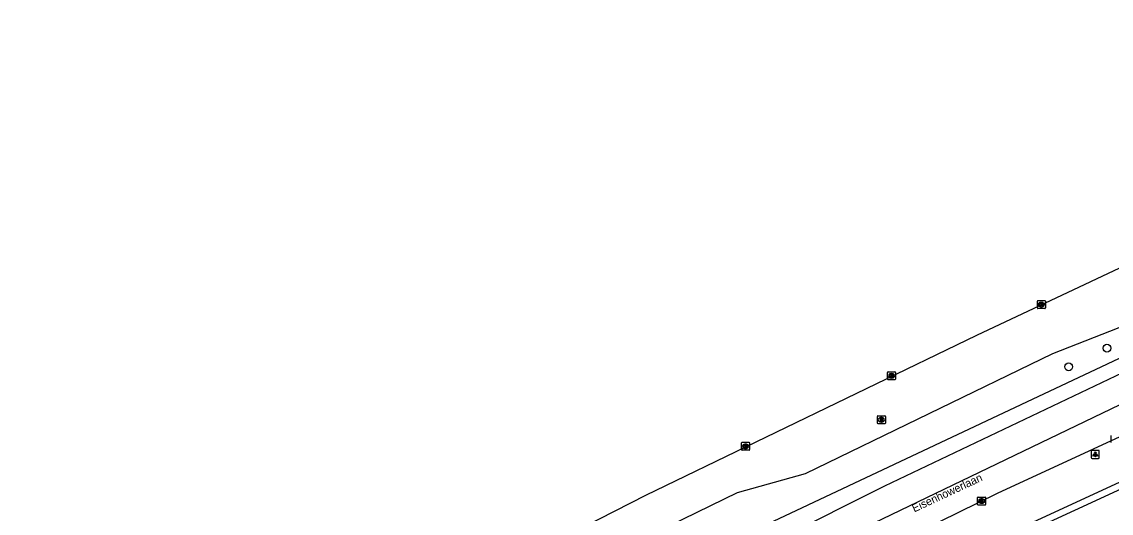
# Model space of a CAD drawing. Extents: x 162880 to 165536, y 384011 to 385179.
# Drawn here: x 163998.7 to 164134.9, y 384908.7 to 384970.2 of the extents above; entities that cross this region are included whole.
import ezdxf

# ---------------------------------------------------------------- set-up
doc = ezdxf.new("R2010")
doc.units = 0
for name, color, linetype in [('IMGEO_Berm_groen', 7, 'Continuous'), ('IMGEO_Boom', 7, 'Continuous'), ('IMGEO_Kolk', 7, 'Continuous'), ('IMGEO_Lichtpunt', 7, 'Continuous'), ('IMGEO_Muur', 7, 'Continuous'), ('IMGEO_Openbare_ruimte_label', 7, 'Continuous'), ('IMGEO_Rijbaan_regionaal_gesloten', 7, 'Continuous'), ('IMGEO_Rioolput', 7, 'Continuous')]:
    doc.layers.add(name, color=color, linetype=linetype)

msp = doc.modelspace()

# ---------------------------------------------------------------- linework, layer by layer
at = {"layer": 'IMGEO_Berm_groen'}
msp.add_lwpolyline([(164032.22, 384879.22), (164014.85, 384870.51), (164000.82, 384865.02), (164000, 384866.66), (163999.36, 384867.93), (164000, 384868.26), (164031.14, 384884.05), (164051.67, 384894.17), (164064.51, 384899.78), (164088.19, 384911.34), (164096.66, 384913.7), (164127.58, 384928.7), (164147.03, 384936.34), (164147.76, 384935.08), (164145.15, 384932.48), (164032.22, 384879.22)], dxfattribs=at)
at = {"layer": 'IMGEO_Boom'}
for centre in [(164134.34, 384929.38), (164129.55, 384927.05)]:
    msp.add_circle(centre, 0.489, dxfattribs=at)
at = {"layer": 'IMGEO_Kolk'}
for p, q in [((164125.64, 384934.41), (164125.64, 384935.26)), ((164125.72, 384935.33), (164126.57, 384935.33)), ((164126.64, 384935.26), (164126.64, 384934.41)), ((164126.57, 384934.33), (164125.72, 384934.33)), ((164126.13, 384935.11), (164126.16, 384935.11)), ((164126.15, 384934.55), (164126.13, 384934.55)), ((164106.92, 384925.5), (164106.92, 384926.35)), ((164106.99, 384926.42), (164107.85, 384926.42)), ((164107.41, 384926.2), (164107.43, 384926.2)), ((164107.92, 384926.35), (164107.92, 384925.5)), ((164107.85, 384925.42), (164106.99, 384925.42)), ((164107.43, 384925.64), (164107.41, 384925.64)), ((164088.68, 384916.69), (164088.68, 384917.54)), ((164088.76, 384917.61), (164089.61, 384917.61)), ((164089.68, 384917.54), (164089.68, 384916.69)), ((164134.87, 384917.59), (164134.87, 384918.44)), ((164089.61, 384916.61), (164088.76, 384916.61)), ((164089.17, 384917.39), (164089.19, 384917.39)), ((164089.19, 384916.83), (164089.17, 384916.83)), ((164118.17, 384909.84), (164118.17, 384910.69)), ((164118.25, 384910.76), (164119.1, 384910.76)), ((164119.17, 384910.69), (164119.17, 384909.84)), ((164119.1, 384909.76), (164118.25, 384909.76)), ((164118.66, 384910.54), (164118.68, 384910.54)), ((164118.68, 384909.98), (164118.66, 384909.98))]:
    msp.add_line(p, q, dxfattribs=at)
for points in [[(164125.64, 384934.41), (164125.64, 384935.26)], [(164125.72, 384935.33), (164126.57, 384935.33)], [(164126.64, 384935.26), (164126.64, 384934.41)], [(164126.57, 384934.33), (164125.72, 384934.33)], [(164125.96, 384935.03), (164126.09, 384935.03), (164126.09, 384934.88), (164126.22, 384935.03), (164126.38, 384935.03), (164126.24, 384934.88), (164126.39, 384934.63), (164126.24, 384934.63), (164126.15, 384934.8), (164126.09, 384934.73), (164126.09, 384934.63), (164125.96, 384934.63), (164125.96, 384935.03)], [(164106.92, 384925.5), (164106.92, 384926.35)], [(164106.99, 384926.42), (164107.85, 384926.42)], [(164107.24, 384926.12), (164107.36, 384926.12), (164107.36, 384925.97), (164107.49, 384926.12), (164107.66, 384926.12), (164107.51, 384925.97), (164107.66, 384925.72), (164107.51, 384925.72), (164107.43, 384925.89), (164107.36, 384925.82), (164107.36, 384925.72), (164107.24, 384925.72), (164107.24, 384926.12)], [(164107.92, 384926.35), (164107.92, 384925.5)], [(164107.85, 384925.42), (164106.99, 384925.42)], [(164088.68, 384916.69), (164088.68, 384917.54)], [(164088.76, 384917.61), (164089.61, 384917.61)], [(164089.68, 384917.54), (164089.68, 384916.69)], [(164134.87, 384917.59), (164134.87, 384918.44)], [(164089.61, 384916.61), (164088.76, 384916.61)], [(164089, 384917.31), (164089.13, 384917.31), (164089.13, 384917.16), (164089.25, 384917.31), (164089.42, 384917.31), (164089.27, 384917.16), (164089.43, 384916.91), (164089.27, 384916.91), (164089.19, 384917.08), (164089.13, 384917.01), (164089.13, 384916.91), (164089, 384916.91), (164089, 384917.31)], [(164118.17, 384909.84), (164118.17, 384910.69)], [(164118.25, 384910.76), (164119.1, 384910.76)], [(164119.17, 384910.69), (164119.17, 384909.84)], [(164119.1, 384909.76), (164118.25, 384909.76)], [(164118.49, 384910.46), (164118.62, 384910.46), (164118.62, 384910.31), (164118.74, 384910.46), (164118.91, 384910.46), (164118.76, 384910.31), (164118.92, 384910.06), (164118.76, 384910.06), (164118.68, 384910.23), (164118.62, 384910.16), (164118.62, 384910.06), (164118.49, 384910.06), (164118.49, 384910.46)]]:
    msp.add_lwpolyline(points, dxfattribs=at)
for centre, start, end in [((164125.72, 384935.26), 91.552, 178.448), ((164125.72, 384935.26), 91.552, 178.448), ((164126.57, 384935.26), 1.552, 88.448), ((164126.57, 384935.26), 1.552, 88.448), ((164125.72, 384934.41), 181.552, 268.448), ((164125.72, 384934.41), 181.552, 268.448), ((164126.57, 384934.41), 271.552, 358.448), ((164126.57, 384934.41), 271.552, 358.448), ((164107, 384926.35), 91.552, 178.448), ((164107, 384926.35), 91.552, 178.448), ((164107.84, 384926.35), 1.552, 88.448), ((164107.84, 384926.35), 1.552, 88.448), ((164107, 384925.5), 181.552, 268.448), ((164107, 384925.5), 181.552, 268.448), ((164107.84, 384925.5), 271.552, 358.448), ((164107.84, 384925.5), 271.552, 358.448), ((164088.76, 384917.54), 91.552, 178.448), ((164088.76, 384917.54), 91.552, 178.448), ((164089.61, 384917.54), 1.552, 88.448), ((164089.61, 384917.54), 1.552, 88.448), ((164088.76, 384916.69), 181.552, 268.448), ((164088.76, 384916.69), 181.552, 268.448), ((164089.61, 384916.69), 271.552, 358.448), ((164089.61, 384916.69), 271.552, 358.448), ((164118.25, 384910.69), 91.552, 178.448), ((164118.25, 384910.69), 91.552, 178.448), ((164119.1, 384910.69), 1.552, 88.448), ((164119.1, 384910.69), 1.552, 88.448), ((164118.25, 384909.84), 181.552, 268.448), ((164118.25, 384909.84), 181.552, 268.448), ((164119.1, 384909.84), 271.552, 358.448), ((164119.1, 384909.84), 271.552, 358.448)]:
    msp.add_arc(centre, 0.0765, start, end, dxfattribs=at)
for centre, major_axis, ratio, start_param, end_param in [((164126.13, 384934.83), (-0.387, 0.002), 0.722429, 4.712389, 7.853982), ((164126.15, 384934.83), (-0.39, 0.002), 0.717154, 1.570796, 4.712389), ((164107.41, 384925.92), (-0.387, 0.002), 0.722429, 4.712389, 7.853982), ((164107.43, 384925.92), (-0.39, 0.002), 0.717154, 1.570796, 4.712389), ((164089.17, 384917.11), (-0.387, 0.002), 0.722429, 4.712389, 7.853982), ((164089.19, 384917.11), (-0.39, 0.002), 0.717154, 1.570796, 4.712389), ((164118.66, 384910.26), (-0.387, 0.002), 0.722429, 4.712389, 7.853982), ((164118.68, 384910.26), (-0.39, 0.002), 0.717154, 1.570796, 4.712389)]:
    msp.add_ellipse(centre, major_axis=major_axis, ratio=ratio, start_param=start_param, end_param=end_param, dxfattribs=at)
at = {"layer": 'IMGEO_Lichtpunt'}
for p, q in [((164132.38, 384916.5), (164132.38, 384915.69)), ((164132.38, 384916.5), (164132.38, 384915.69)), ((164133.28, 384916.6), (164132.47, 384916.6)), ((164133.28, 384916.6), (164132.47, 384916.6)), ((164133.37, 384915.69), (164133.37, 384916.5)), ((164133.37, 384915.69), (164133.37, 384916.5)), ((164132.47, 384915.6), (164133.28, 384915.6)), ((164132.47, 384915.6), (164133.28, 384915.6))]:
    msp.add_line(p, q, dxfattribs=at)
for points in [[(164132.75, 384916.16), (164132.79, 384916.14), (164132.6, 384915.87), (164132.56, 384915.9), (164132.75, 384916.16)], [(164132.96, 384916.14), (164133, 384916.16), (164133.19, 384915.9), (164133.15, 384915.87), (164132.96, 384916.14)], [(164132.85, 384916.12), (164132.9, 384916.12), (164132.9, 384915.79), (164132.85, 384915.79), (164132.85, 384916.12)]]:
    msp.add_lwpolyline(points, dxfattribs=at)
msp.add_circle((164132.88, 384916.3), 0.0994, dxfattribs=at)
for centre, start, end in [((164132.47, 384916.5), 90, 180), ((164132.47, 384916.5), 90, 180), ((164133.28, 384916.5), 0, 90), ((164133.28, 384916.5), 0, 90), ((164132.47, 384915.69), 180, 270), ((164132.47, 384915.69), 180, 270), ((164133.28, 384915.69), 270, 0), ((164133.28, 384915.69), 270, 360)]:
    msp.add_arc(centre, 0.0946, start, end, dxfattribs=at)
at = {"layer": 'IMGEO_Muur'}
for points in [[(164200.61, 384942.09), (164200.46, 384942.42), (164096.89, 384894.56), (164097.59, 384893.08), (164094.69, 384891.71), (164094, 384893.2), (164090.38, 384891.43), (164028.57, 384858.62), (164029.32, 384857.21), (164003.03, 384843.38), (164002.67, 384844.11), (163992.86, 384838.66), (163904.35, 384789.56), (163905.17, 384788.16), (163898.84, 384784.62), (163898.05, 384786.03), (163851.73, 384760.24), (163852.53, 384758.82), (163848.3, 384756.51), (163847.52, 384757.91), (163830.64, 384748.49)], [(164146.43, 384916.56), (164097.97, 384894.16), (164098.67, 384892.69), (164094.29, 384890.63), (164093.61, 384892.1), (164090.75, 384890.71), (164029.66, 384858.29), (164030.41, 384856.87), (164002.67, 384842.28), (164002.32, 384842.99), (163993.29, 384837.97)]]:
    msp.add_lwpolyline(points, dxfattribs=at)
at = {"layer": 'IMGEO_Rijbaan_regionaal_gesloten'}
for points in [[(163835.79, 384780.31), (163853.53, 384790.43), (163965.35, 384851.94), (163979.89, 384859.86), (163992.46, 384866.71), (164000, 384871.06), (164028.43, 384886.32), (164076.71, 384911.01), (164118.06, 384931.02), (164146.56, 384944.41), (164192.18, 384964.92), (164201.66, 384969.03), (164204.45, 384970.2)], [(163758.78, 384722.12), (163808.01, 384750), (163831.5, 384763.29), (163866.5, 384783.09), (163871.53, 384785.88), (163986.2, 384849.54), (164000, 384857.21), (164034.37, 384875.79), (164036.88, 384877.14), (164052.2, 384885.03), (164067.56, 384892.57), (164106.58, 384912.17), (164139.84, 384928.01), (164149.3, 384932.39), (164167.62, 384940.87), (164194.28, 384952.4), (164204.95, 384957.3), (164210.03, 384959.45)], [(163746.45, 384711.08), (163775.99, 384727.91), (163831.88, 384759.57), (163922.86, 384810.62), (163989.54, 384847.58), (164018.49, 384863.38), (164049.69, 384879.82), (164089.82, 384900.11), (164135.97, 384922.35), (164180.5, 384942.7), (164211.62, 384956.32)], [(163802.21, 384738.59), (163806.7, 384741.14), (163829.12, 384753.85), (163852.3, 384766.88), (163989.86, 384843.56), (164000, 384849.21), (164050.32, 384876.05), (164099.06, 384900.61), (164120.67, 384911.24), (164144.65, 384922.33), (164153.89, 384926.74), (164175, 384936.26), (164201.36, 384947.89), (164213.33, 384952.94)]]:
    msp.add_lwpolyline(points, dxfattribs=at)
at = {"layer": 'IMGEO_Rioolput'}
for p, q in [((164105.65, 384920), (164105.65, 384920.85)), ((164105.73, 384920.92), (164106.58, 384920.92)), ((164106.14, 384920.7), (164106.16, 384920.7)), ((164106.65, 384920.85), (164106.65, 384920)), ((164106.58, 384919.92), (164105.73, 384919.92)), ((164106.16, 384920.14), (164106.14, 384920.14))]:
    msp.add_line(p, q, dxfattribs=at)
for points in [[(164105.65, 384920), (164105.65, 384920.85)], [(164105.73, 384920.92), (164106.58, 384920.92)], [(164106.24, 384920.62), (164105.99, 384920.62), (164105.99, 384920.22)], [(164105.99, 384920.22), (164106.11, 384920.22), (164106.11, 384920.39), (164106.12, 384920.39)], [(164106.17, 384920.54), (164106.11, 384920.54), (164106.11, 384920.46)], [(164106.11, 384920.46), (164106.16, 384920.46)], [(164106.17, 384920.36), (164106.24, 384920.22), (164106.38, 384920.22), (164106.32, 384920.35)], [(164106.65, 384920.85), (164106.65, 384920)], [(164106.58, 384919.92), (164105.73, 384919.92)]]:
    msp.add_lwpolyline(points, dxfattribs=at)
for centre, radius, start, end in [((164105.73, 384920.85), 0.0765, 91.552, 178.448), ((164105.73, 384920.85), 0.0765, 91.552, 178.448), ((164106.12, 384920.33), 0.0533, 26.0293, 88.6989), ((164106.15, 384920.65), 0.19, 274.7715, 282.9687), ((164106.17, 384920.45), 0.0964, 77.0061, 93.1865), ((164106.19, 384920.5), 0.0378, 276.6634, 79.6772), ((164106.24, 384920.51), 0.109, 350.3612, 89.416), ((164106.24, 384920.51), 0.112, 277.5842, 350.9817), ((164106.22, 384920.3), 0.108, 29.5134, 73.7905), ((164106.58, 384920.85), 0.0765, 1.552, 88.448), ((164106.58, 384920.85), 0.0765, 1.552, 88.448), ((164105.73, 384920), 0.0765, 181.552, 268.448), ((164105.73, 384920), 0.0765, 181.552, 268.448), ((164106.58, 384920), 0.0765, 271.552, 358.448), ((164106.58, 384920), 0.0765, 271.552, 358.448)]:
    msp.add_arc(centre, radius, start, end, dxfattribs=at)
for centre, major_axis, ratio, start_param, end_param in [((164106.14, 384920.42), (-0.387, 0.002), 0.722429, 4.712389, 7.853982), ((164106.16, 384920.42), (-0.39, 0.002), 0.717154, 1.570796, 4.712389)]:
    msp.add_ellipse(centre, major_axis=major_axis, ratio=ratio, start_param=start_param, end_param=end_param, dxfattribs=at)

# ---------------------------------------------------------------- texts
at = {"layer": 'IMGEO_Openbare_ruimte_label'}
msp.add_text('Eisenhowerlaan', height=1, rotation=25.0273, dxfattribs=at).set_placement((164110.26, 384908.83))

doc.saveas('drawing.dxf')
